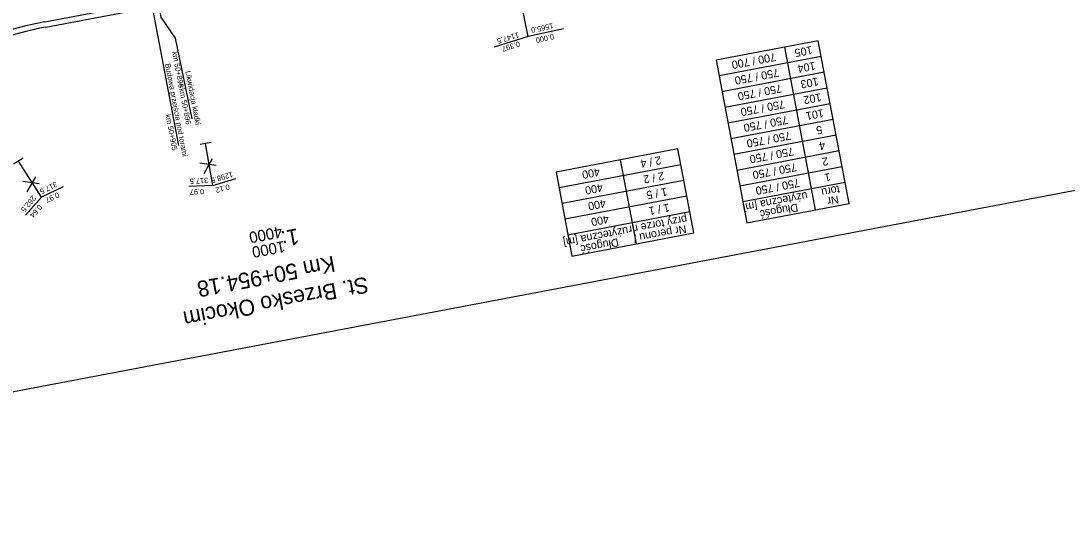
# Model space of a CAD drawing. Extents: x 6541740 to 6566395, y 5525066 to 5530361.
# Drawn here: x 6565784.4 to 6566176.4, y 5527395.5 to 5527585 of the extents above; entities that cross this region are included whole.
import ezdxf

# ---------------------------------------------------------------- set-up
doc = ezdxf.new("R2010")
doc.units = 0
for name, color, linetype in [('ps_wymiarowanie', 7, 'Continuous'), ('TOR_PRZEK_P-komponent', 7, 'Continuous'), ('TOR_PRZEK_P-uklad odniesienia', 7, 'Continuous'), ('TOR_PS_ODW-osadniki', 7, 'Continuous'), ('TOR_PS_OPIS_T-numeracja torow i rozjazdow', 7, 'Continuous'), ('TOR_PS_OPIS_T-opis geometrii-wzdluz_cz torowa', 7, 'Continuous'), ('TOR_PS_P-chodniki i place ładunkowe', 7, 'Continuous')]:
    doc.layers.add(name, color=color, linetype=linetype)

msp = doc.modelspace()

# ---------------------------------------------------------------- linework, layer by layer
at = {"layer": 'ps_wymiarowanie'}
msp.add_line((6565793.79, 5527582.75), (6565856.86, 5527594.7), dxfattribs=at)
msp.add_arc((6565821.35, 5527437.33), 148, 100.7332, 130.5398, dxfattribs=at)
at = {"layer": 'TOR_PRZEK_P-komponent'}
msp.add_line((6565793.42, 5527584.71), (6565888.79, 5527602.79), dxfattribs=at)
for centre, radius, end in [((6565832.49, 5527457.61), 150, 130.5398), ((6565833.79, 5527450.75), 152.52, 130.0524), ((6565821.35, 5527437.33), 150, 130.5398)]:
    msp.add_arc(centre, radius, 100.7332, end, dxfattribs=at)
at = {"layer": 'TOR_PRZEK_P-uklad odniesienia'}
for p, q in [((6565987.69, 5527582.12), (6565974.54, 5527579.21)), ((6565974.54, 5527579.21), (6565961.69, 5527575.17)), ((6565853.05, 5527527.87), (6565856.25, 5527533.47)), ((6565857.58, 5527530.87), (6565851.41, 5527531.73)), ((6565791.3, 5527524.02), (6565785.13, 5527524.89)), ((6565786.77, 5527521.03), (6565789.97, 5527526.63))]:
    msp.add_line(p, q, dxfattribs=at)
msp.add_lwpolyline([(6565974.54, 5527579.21), (6565969.69, 5527602.72)], dxfattribs=at)
at = {"layer": 'TOR_PS_ODW-osadniki'}
for p, q in [((6565855.67, 5527539.48), (6565851.53, 5527538.77)), ((6565785.21, 5527533.66), (6565781.68, 5527531.38)), ((6565856.33, 5527523.36), (6565864.92, 5527525.99)), ((6565800.26, 5527522.87), (6565792.12, 5527519.07)), ((6565856.33, 5527523.36), (6565847.36, 5527523.04)), ((6565792.12, 5527519.07), (6565786.18, 5527512.34))]:
    msp.add_line(p, q, dxfattribs=at)
for points in [[(6565856.33, 5527523.36), (6565853.6, 5527539.12)], [(6565792.12, 5527519.07), (6565783.45, 5527532.52)]]:
    msp.add_lwpolyline(points, dxfattribs=at)
at = {"layer": 'TOR_PS_OPIS_T-numeracja torow i rozjazdow'}
for p, q in [((6566084.3, 5527571.7), (6566045.99, 5527564.43)), ((6566082.14, 5527514.29), (6566070.59, 5527575.2)), ((6566085.42, 5527565.8), (6566047.1, 5527558.54)), ((6566086.54, 5527559.91), (6566048.22, 5527552.64)), ((6566087.66, 5527554.01), (6566049.34, 5527546.75)), ((6566088.77, 5527548.12), (6566050.46, 5527540.85)), ((6566089.89, 5527542.22), (6566051.57, 5527534.96)), ((6566015.07, 5527501.57), (6566009.11, 5527533.01)), ((6566091.01, 5527536.33), (6566052.69, 5527529.06)), ((6566031.7, 5527531.19), (6565986.04, 5527522.53)), ((6566092.13, 5527530.43), (6566053.81, 5527523.17)), ((6566032.82, 5527525.3), (6565987.16, 5527516.64)), ((6566093.24, 5527524.53), (6566054.93, 5527517.27)), ((6566033.94, 5527519.4), (6565988.27, 5527510.74)), ((6566035.06, 5527513.51), (6565989.39, 5527504.85))]:
    msp.add_line(p, q, dxfattribs=at)
for points in [[(6566094.73, 5527516.67), (6566083.19, 5527577.59), (6566044.87, 5527570.33), (6566056.42, 5527509.41), (6566094.73, 5527516.67)], [(6566036.55, 5527505.65), (6566030.59, 5527537.09), (6565984.92, 5527528.43), (6565990.88, 5527496.99), (6566036.55, 5527505.65)]]:
    msp.add_lwpolyline(points, dxfattribs=at)
at = {"layer": 'TOR_PS_OPIS_T-opis geometrii-wzdluz_cz torowa'}
msp.add_line((6565833.37, 5527591.52), (6565843.44, 5527538.4), dxfattribs=at)
msp.add_lwpolyline([(6565835.81, 5527591.98), (6565836.9, 5527586.47), (6565842.17, 5527578.64), (6565848.45, 5527548.34)], dxfattribs=at)
at = {"layer": 'TOR_PS_P-chodniki i place ładunkowe'}
msp.add_lwpolyline([(6565514.26, 5527395.47), (6565461.18, 5527675.49), (6566342.4, 5527842.53), (6566395.48, 5527562.51), (6565514.26, 5527395.47)], dxfattribs=at)

# ---------------------------------------------------------------- texts
at = {"layer": 'TOR_PRZEK_P-uklad odniesienia'}
for s, rotation, p in [('1565.0', 192.6, (6565983.67, 5527584.26)), ('1147.5', 197.575, (6565970.68, 5527580.86)), ('0.000', 192.6, (6565983.89, 5527580.21)), ('0.397', 197.575, (6565971.06, 5527577.45))]:
    msp.add_text(s, height=2, rotation=rotation, dxfattribs=at).set_placement(p)
at = {"layer": 'TOR_PS_ODW-osadniki'}
for s, rotation, p in [('1298.5', 197.756, (6565863.48, 5527528.65)), ('317.5', 206.3402, (6565797.43, 5527524.89)), ('317.5', 183.3671, (6565854.52, 5527526.32)), ('0.97', 205.1081, (6565798.22, 5527520.95)), ('0.97', 182.1349, (6565853.04, 5527522.16)), ('0.12', 195.1174, (6565862.34, 5527523.91)), ('262.5', 229.9808, (6565788.72, 5527519.79)), ('0.64', 228.7487, (6565791.11, 5527516.47))]:
    msp.add_text(s, height=2, rotation=rotation, dxfattribs=at).set_placement(p)
at = {"layer": 'TOR_PS_OPIS_T-numeracja torow i rozjazdow'}
for s, height, rotation, p in [('105', 3, 190.7332, (6566080.68, 5527575.67)), ('700 / 700', 3, 190.7332, (6566066.98, 5527573.07)), ('104', 3, 190.7332, (6566081.79, 5527569.77)), ('750 / 750', 3, 190.7332, (6566068.1, 5527567.18)), ('750 / 750', 3, 190.7332, (6566069.22, 5527561.28)), ('103', 3, 190.7332, (6566082.91, 5527563.88)), ('102', 3, 190.7332, (6566084.01, 5527557.98)), ('750 / 750', 3, 190.7332, (6566070.33, 5527555.39)), ('750 / 750', 3, 190.7332, (6566071.45, 5527549.49)), ('101', 3, 190.7332, (6566084.91, 5527552.04)), ('5', 3, 190.7332, (6566084.36, 5527545.83)), ('750 / 750', 3, 190.7332, (6566072.57, 5527543.6)), ('750 / 750', 3, 190.7332, (6566073.69, 5527537.7)), ('4', 3, 190.7332, (6566085.47, 5527539.93)), ('2 / 4', 3, 190.7332, (6566024, 5527534.39)), ('2', 3, 190.7332, (6566086.58, 5527534.04)), ('400', 3, 190.7332, (6566001.04, 5527530.04)), ('750 / 750', 3, 190.7332, (6566074.8, 5527531.81)), ('2 / 2', 3, 190.7332, (6566025.11, 5527528.49)), ('750 / 750', 3, 190.7332, (6566075.92, 5527525.91)), ('1', 3, 190.7332, (6566087.47, 5527528.1)), ('400', 3, 190.7332, (6566002.16, 5527524.14)), ('1 / 5', 3, 190.7332, (6566026.25, 5527522.6)), ('użyteczna [m]', 3, 190.7332, (6566078.89, 5527521.07)), ('toru', 3, 190.7332, (6566090.91, 5527523.43)), ('400', 3, 190.7332, (6566003.28, 5527518.25)), ('Nr ', 3, 190.7332, (6566090.55, 5527519.7)), ('przy torze nr', 3, 190.7332, (6566033.74, 5527512.33)), ('1 / 1', 3, 190.7332, (6566027.12, 5527516.66)), ('Długość ', 3, 190.7332, (6566075.3, 5527516.72)), ('400', 3, 190.7332, (6566004.4, 5527512.35)), ('4000', 4.2, 190.7332, (6565881.9, 5527508.18)), ('1:', 6, 190.7332, (6565887.98, 5527507.4)), ('użyteczna [m]', 3, 190.7332, (6566011.68, 5527508)), ('Nr peronu / ', 3, 190.7332, (6566033.45, 5527508.61)), ('1000', 4.2, 190.7332, (6565882.95, 5527502.68)), ('Długość ', 3, 190.7332, (6566008.09, 5527503.66)), ('Km 50+954.18', 6, 190.7332, (6565901.5, 5527497.13)), ('St. Brzesko Okocim', 6, 190.8456, (6565914, 5527489.32))]:
    msp.add_text(s, height=height, rotation=rotation, dxfattribs=at).set_placement(p)
at = {"layer": 'TOR_PS_OPIS_T-opis geometrii-wzdluz_cz torowa'}
for s, rotation, p in [('km 50+896', 280.7377, (6565841.03, 5527573.35)), ('Budowa przejścia pod torami', 280.7332, (6565838.4, 5527568.91)), ('Likwidacja kładki', 280.7332, (6565846.02, 5527566.14)), ('=km 50+896', 280.7332, (6565843.42, 5527561.19)), ('km 50+905', 280.7332, (6565838.57, 5527549.87))]:
    msp.add_text(s, height=2, rotation=rotation, dxfattribs=at).set_placement(p)

doc.saveas('drawing.dxf')
